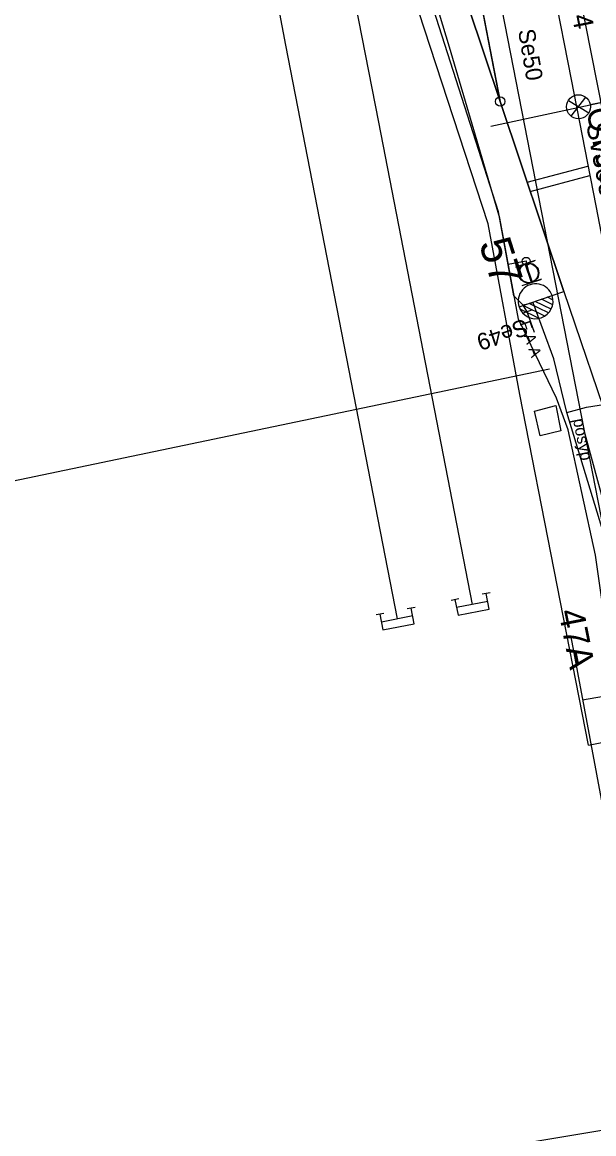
# Model space of a CAD drawing. Extents: x -545736 to -544888, y -1122892 to -1119128.
# Drawn here: x -545284.2 to -545248.2, y -1121691.7 to -1121621.8 of the extents above; entities that cross this region are included whole.
import ezdxf

# ---------------------------------------------------------------- set-up
doc = ezdxf.new("R2010")
doc.units = 0
for name, color, linetype in [('osvětlené plochy-hodnota-obrys', 7, 'Continuous'), ('Vrstva 1', 7, 'Continuous'), ('Vrstva 1 - Koleje', 7, 'Continuous'), ('Vrstva 11 - Trakce', 7, 'Continuous'), ('Vrstva 15', 7, 'Continuous'), ('Vrstva 2', 7, 'Continuous'), ('Vrstva 23', 7, 'Continuous'), ('Vrstva 25', 7, 'Continuous'), ('Vrstva 26', 7, 'Continuous'), ('Vrstva 27', 7, 'Continuous'), ('Vrstva 28 - zabzar', 7, 'Continuous'), ('Vrstva 3', 7, 'Continuous'), ('Vrstva 3 - Lisy - Pocitaci body', 7, 'Continuous'), ('Vrstva 35', 7, 'Continuous'), ('Vrstva 36', 7, 'Continuous'), ('Vrstva 4 - Teren - stezky - prechody - plochy', 7, 'Continuous'), ('Vrstva 43', 7, 'Continuous'), ('Vrstva 6 - Navesti', 7, 'Continuous'), ('Vrstva 63', 7, 'Continuous'), ('Vrstva 7 - Namezniky-vystroj', 7, 'Continuous')]:
    doc.layers.add(name, color=color, linetype=linetype)

msp = doc.modelspace()

# ---------------------------------------------------------------- linework, layer by layer
at = {"layer": 'osvětlené plochy-hodnota-obrys'}
msp.add_lwpolyline([(-545199.162, -1121901.526), (-545277.859, -1121498.851)], dxfattribs=at)
at = {"layer": 'Vrstva 1'}
for points in [[(-545297.491, -1121473.588), (-545292.101, -1121501.518), (-545289.939, -1121512.35), (-545287.488, -1121523.444), (-545285.149, -1121533.305), (-545283.715, -1121539.102), (-545281.138, -1121549.394), (-545278.545, -1121559.748), (-545277.107, -1121565.536), (-545276.852, -1121566.568), (-545273.868, -1121577.533), (-545270.639, -1121589.494), (-545268.202, -1121597.981), (-545266.809, -1121603.366), (-545264.501, -1121614.056), (-545263.452, -1121619.477), (-545261.784, -1121628.061), (-545255.892, -1121658.386)], [(-545302.181, -1121474.436), (-545296.684, -1121502.424), (-545293.931, -1121513.189), (-545290.388, -1121524.236), (-545286.931, -1121533.793), (-545284.837, -1121539.457), (-545281.138, -1121549.394), (-545277.412, -1121559.403), (-545275.357, -1121564.997), (-545268.728, -1121583.293), (-545263.379, -1121599.198), (-545258.633, -1121613.308), (-545258.13, -1121614.806), (-545254.125, -1121626.758), (-545250.118, -1121638.716), (-545246.954, -1121648.017), (-545242.912, -1121659.983)], [(-545279.152, -1121497.834), (-545278.214, -1121502.847), (-545276.565, -1121511.408), (-545268.828, -1121551.498), (-545268.273, -1121554.42), (-545264.376, -1121574.504), (-545262, -1121586.652), (-545259.903, -1121597.225), (-545256.51, -1121614.38), (-545254.125, -1121626.758)], [(-545273.868, -1121577.533), (-545272.615, -1121589.93), (-545271.771, -1121596.842), (-545270.878, -1121604.186), (-545269.131, -1121615.218), (-545267.631, -1121623.22), (-545260.613, -1121659.303)]]:
    msp.add_lwpolyline(points, dxfattribs=at)
at = {"layer": 'Vrstva 1 - Koleje'}
msp.add_lwpolyline([(-545262.808, -1121558.123), (-545261.44, -1121565.101), (-545259.605, -1121574.462), (-545255.964, -1121593.205), (-545254.16, -1121602.438), (-545251.631, -1121615.355), (-545251.074, -1121618.197), (-545250.782, -1121619.69), (-545249.671, -1121625.367), (-545248.119, -1121633.315), (-545246.758, -1121640.277), (-545245.328, -1121647.59), (-545243.775, -1121655.513), (-545242.406, -1121662.526), (-545240.503, -1121672.246), (-545240.152, -1121674.044), (-545239.735, -1121676.183), (-545238.49, -1121682.566), (-545236.691, -1121691.817), (-545233.508, -1121708.117), (-545230.481, -1121723.632), (-545230.326, -1121724.427)], dxfattribs=at)
at = {"layer": 'Vrstva 11 - Trakce'}
msp.add_line((-545254.71, -1121628.303), (-545246.988, -1121626.659), dxfattribs=at)
at = {"layer": 'Vrstva 15'}
for p, q in [((-545256.724, -1121658.038), (-545257.214, -1121658.133)), ((-545254.76, -1121657.657), (-545255.251, -1121657.752)), ((-545259.481, -1121658.575), (-545259.971, -1121658.67)), ((-545254.91, -1121658.195), (-545256.874, -1121658.577)), ((-545261.444, -1121658.954), (-545261.935, -1121659.049)), ((-545259.631, -1121659.113), (-545261.595, -1121659.493))]:
    msp.add_line(p, q, dxfattribs=at)
for points in [[(-545256.969, -1121658.086), (-545256.778, -1121659.067), (-545254.815, -1121658.686), (-545255.006, -1121657.705)], [(-545261.69, -1121659.002), (-545261.5, -1121659.984), (-545259.536, -1121659.604), (-545259.726, -1121658.622)]]:
    msp.add_lwpolyline(points, dxfattribs=at)
at = {"layer": 'Vrstva 2'}
for p, q in [((-545254.125, -1121626.758), (-545256.51, -1121614.38)), ((-545252.934, -1121639.675), (-545250.855, -1121638.969)), ((-545252.929, -1121639.681), (-545250.118, -1121638.716)), ((-545250.801, -1121639.244), (-545251.153, -1121639.071)), ((-545252.933, -1121639.676), (-545252.934, -1121639.675)), ((-545251.683, -1121640.398), (-545252.875, -1121639.811)), ((-545251.324, -1121640.257), (-545252.68, -1121639.589)), ((-545251.083, -1121640.058), (-545252.299, -1121639.459)), ((-545250.919, -1121639.821), (-545251.917, -1121639.329)), ((-545250.822, -1121639.551), (-545251.535, -1121639.2))]:
    msp.add_line(p, q, dxfattribs=at)
msp.add_lwpolyline([(-545250.118, -1121638.716), (-545254.125, -1121626.758), (-545258.13, -1121614.806)], dxfattribs=at)
msp.add_circle((-545254.125, -1121626.758), 0.3, dxfattribs=at)
for centre, radius, start, end in [((-545251.893, -1121639.321), 1.097, 18.71725, 199.18677), ((-545251.894, -1121639.322), 1.098, 198.80677, 18.76762)]:
    msp.add_arc(centre, radius, start, end, dxfattribs=at)
at = {"layer": 'Vrstva 23'}
msp.add_line((-545248.563, -1121667.24), (-545244.941, -1121666.509), dxfattribs=at)
for points in [[(-545248.563, -1121667.24), (-545252.881, -1121645.194), (-545254.883, -1121634.452), (-545261.434, -1121614.434), (-545261.986, -1121614.546), (-545261.889, -1121615.127), (-545273.478, -1121617.127)], [(-545255.891, -1121692.814), (-545243.985, -1121690.828), (-545249.656, -1121660.429)]]:
    msp.add_lwpolyline(points, dxfattribs=at)
msp.add_lwpolyline([(-545251.963, -1121646.235), (-545250.632, -1121645.871), (-545250.32, -1121647.46), (-545251.619, -1121647.791)], close=True, dxfattribs=at)
at = {"layer": 'Vrstva 25'}
for p, q in [((-545249.66, -1121627.685), (-545248.747, -1121626.486)), ((-545249.839, -1121626.686), (-545248.555, -1121627.478)), ((-545248.46, -1121626.946), (-545246.988, -1121626.659))]:
    msp.add_line(p, q, dxfattribs=at)
msp.add_circle((-545249.201, -1121627.088), 0.754, dxfattribs=at)
at = {"layer": 'Vrstva 26'}
msp.add_lwpolyline([(-545247.072, -1121660.278), (-545247.429, -1121659.896), (-545247.519, -1121659.432), (-545247.571, -1121659.243), (-545248.126, -1121655.291), (-545249.86, -1121647.404), (-545250.593, -1121645.426), (-545252.971, -1121640.44), (-545254.142, -1121634.093), (-545257.319, -1121623.336), (-545259.194, -1121617.096), (-545249.204, -1121614.896), (-545250.272, -1121609.72), (-545241.957, -1121608.062)], dxfattribs=at)
at = {"layer": 'Vrstva 27'}
msp.add_line((-545252.495, -1121636.785), (-545252.485, -1121636.835), dxfattribs=at)
msp.add_circle((-545252.49, -1121636.81), 0.25, dxfattribs=at)
at = {"layer": 'Vrstva 28 - zabzar'}
msp.add_line((-545252.42, -1121639.98), (-545252.69, -1121639.56), dxfattribs=at)
for points in [[(-545243.17, -1121669.99), (-545244.31, -1121665.16), (-545246.26, -1121658.38), (-545249.93, -1121646.32), (-545250.76, -1121642.95), (-545252.06, -1121639.41), (-545252.69, -1121639.56), (-545253.26, -1121638.99), (-545254.24, -1121633.7), (-545259.56, -1121617.07), (-545260.17, -1121614.97), (-545261.24, -1121612.78), (-545262.15, -1121612.31), (-545261.93, -1121612.64)], [(-545252.31, -1121637.54), (-545252.49, -1121636.81), (-545253.63, -1121637)], [(-545249.93, -1121646.32), (-545248.7, -1121645.98), (-545244.84, -1121645.38), (-545243.61, -1121645.15), (-545243.34, -1121646.58), (-545242.29, -1121650.93), (-545241.45, -1121651.1), (-545241.64, -1121650.38)]]:
    msp.add_lwpolyline(points, dxfattribs=at)
at = {"layer": 'Vrstva 3'}
for p, q in [((-545253.134, -1121637.169), (-545251.966, -1121636.777)), ((-545252.158, -1121638.141), (-545252.55, -1121636.973)), ((-545252.742, -1121638.337), (-545251.574, -1121637.945))]:
    msp.add_line(p, q, dxfattribs=at)
msp.add_circle((-545252.355, -1121637.555), 0.616, dxfattribs=at)
at = {"layer": 'Vrstva 3 - Lisy - Pocitaci body'}
for p, q in [((-545251.922, -1121636.76), (-545253.09, -1121637.152)), ((-545252.506, -1121636.956), (-545252.114, -1121638.124)), ((-545251.53, -1121637.928), (-545252.698, -1121638.32))]:
    msp.add_line(p, q, dxfattribs=at)
msp.add_circle((-545252.309, -1121637.542), 0.616, dxfattribs=at)
at = {"layer": 'Vrstva 35'}
msp.add_lwpolyline([(-545249.93, -1121646.32), (-545248.7, -1121645.98), (-545244.84, -1121645.38), (-545243.61, -1121645.15)], dxfattribs=at)
at = {"layer": 'Vrstva 36'}
msp.add_line((-545248.94, -1121664.382), (-545246.579, -1121663.971), dxfattribs=at)
at = {"layer": 'Vrstva 4 - Teren - stezky - prechody - plochy'}
for points in [[(-545238.257, -1121671.403), (-545239.204, -1121671.583), (-545242.78, -1121652.626), (-545247.617, -1121627.574), (-545253.657, -1121597.026), (-545258.256, -1121573.139), (-545263.497, -1121546.907), (-545269.153, -1121518.292), (-545274.888, -1121487.098), (-545276.507, -1121479.581), (-545277.637, -1121473.584), (-545277.381, -1121473.538), (-545288.106, -1121418.64), (-545288.328, -1121418.663), (-545288.974, -1121415.578)], [(-545237.056, -1121705.49), (-545240.121, -1121689.95), (-545242.149, -1121677.683), (-545244.731, -1121662.575), (-545248.783, -1121647.69)]]:
    msp.add_lwpolyline(points, dxfattribs=at)
at = {"layer": 'Vrstva 6 - Navesti'}
for p, q in [((-545252.089, -1121639.867), (-545252.751, -1121640.093)), ((-545251.973, -1121641.292), (-545252.42, -1121639.98))]:
    msp.add_line(p, q, dxfattribs=at)
at = {"layer": 'Vrstva 63'}
msp.add_line((-545251.014, -1121643.594), (-545307.444, -1121655.385), dxfattribs=at)
at = {"layer": 'Vrstva 7 - Namezniky-vystroj'}
for p, q in [((-545252.423, -1121631.839), (-545248.608, -1121630.832)), ((-545252.231, -1121632.409), (-545248.492, -1121631.422))]:
    msp.add_line(p, q, dxfattribs=at)

# ---------------------------------------------------------------- texts
at = {"layer": 'Vrstva 11 - Trakce'}
msp.add_text('47A', height=1.6, rotation=281.16218, dxfattribs=at).set_placement((-545250.465, -1121658.824))
at = {"layer": 'Vrstva 2'}
msp.add_text('57', height=2, rotation=287.69814, dxfattribs=at).set_placement((-545255.477, -1121635.685))
at = {"layer": 'Vrstva 25'}
msp.add_text('OT98', height=1.5, rotation=281.03318, dxfattribs=at).set_placement((-545248.709, -1121627.277))
at = {"layer": 'Vrstva 43'}
for s, p in [('Šp304', (-545250.364, -1121617.545)), ('Šv305', (-545248.723, -1121628.191))]:
    msp.add_text(s, height=1.25, rotation=281.03229, dxfattribs=at).set_placement(p)
at = {"layer": 'Vrstva 6 - Navesti'}
for s, height, rotation, p in [('Se50', 1.05, 279.72431, (-545253.008, -1121622.285)), ('Se49', 1.05, 198.79615, (-545252.596, -1121640.401)), ('  F A A ', 0.7, 288.79615, (-545253.083, -1121640.206))]:
    msp.add_text(s, height=height, rotation=rotation, dxfattribs=at).set_placement(p)
at = {"layer": 'Vrstva 63'}
msp.add_text('posyp', height=0.75, rotation=281.1087, dxfattribs=at).set_placement((-545249.549, -1121646.76))
msp.add_text('posyp', height=0.75, rotation=281.1087, dxfattribs=at).set_placement((-545249.549, -1121646.76))

doc.saveas('drawing.dxf')
